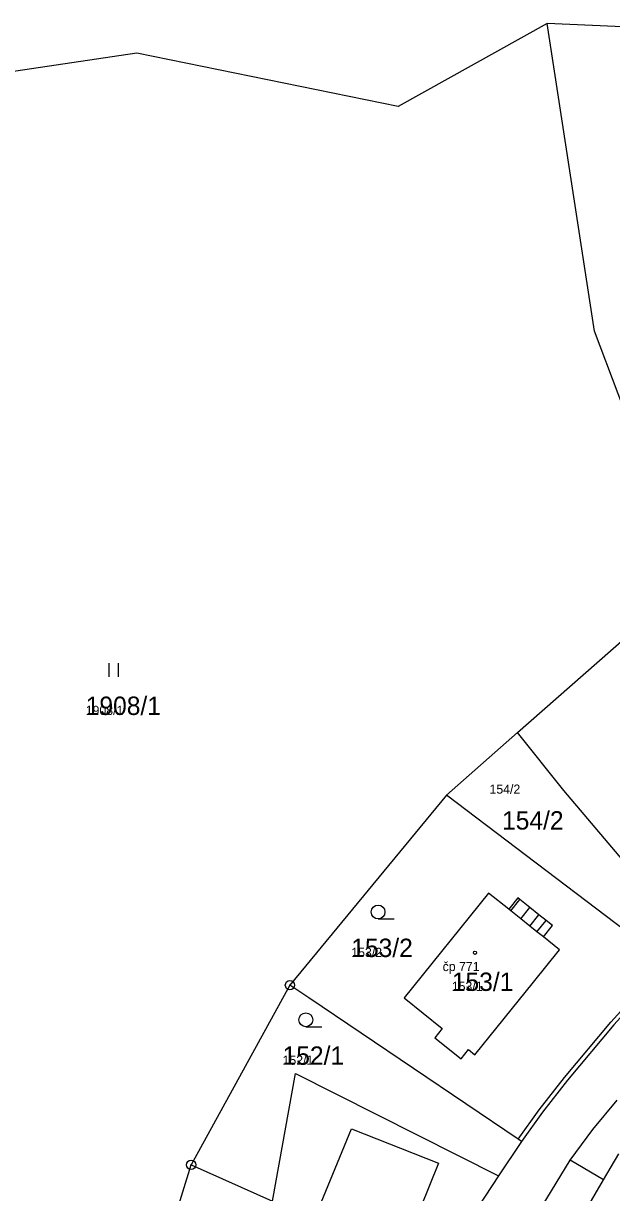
# Model space of a CAD drawing. Extents: x -763628 to -761565, y -976033 to -973833.
# Drawn here: x -762719.4 to -762655.5, y -974691 to -974563.8 of the extents above; entities that cross this region are included whole.
import ezdxf

# ---------------------------------------------------------------- set-up
doc = ezdxf.new("R2010")
doc.units = 0
for name, color, linetype in [('KN_cisla parcel 1000', 7, 'Continuous'), ('KN_cisla parcel 500', 7, 'Continuous'), ('KN_cisla popisna 500', 7, 'Continuous'), ('KN_hranice parcel', 7, 'Continuous'), ('KN_vnitrni kresba parcel', 7, 'Continuous'), ('KN_znacky bodu BP', 7, 'Continuous'), ('KN_znacky budov', 7, 'Continuous'), ('KN_znacky kultur', 7, 'Continuous')]:
    doc.layers.add(name, color=color, linetype=linetype)

msp = doc.modelspace()

# ---------------------------------------------------------------- linework, layer by layer
at = {"layer": 'KN_hranice parcel'}
for p, q in [((-762647.11, -974564.48), (-762662.48, -974563.76)), ((-762665.72, -974640.94), (-762649.29, -974626.49)), ((-762673.44, -974647.74), (-762665.72, -974640.94)), ((-762673.44, -974647.74), (-762690.45, -974668.42)), ((-762690.45, -974668.42), (-762701.19, -974687.98)), ((-762665.27, -974685.45), (-762667.76, -974689.19)), ((-762706.24, -974704.41), (-762701.19, -974687.98)), ((-762701.19, -974687.98), (-762692.34, -974691.93))]:
    msp.add_line(p, q, dxfattribs=at)
for points in [[(-762662.48, -974563.76), (-762678.69, -974572.8), (-762707.1, -974567.01), (-762730.02, -974570.4)], [(-762647.05, -974624.52), (-762657.34, -974597.25), (-762662.48, -974563.76)], [(-762647.23, -974663.13), (-762660.66, -974647.23), (-762665.72, -974640.94)], [(-762649.21, -974666.12), (-762649.57, -974665.85), (-762673.44, -974647.74)], [(-762665.45, -974659.11), (-762665.68, -974658.93), (-762666.66, -974660.15), (-762668.85, -974658.4), (-762678.03, -974669.82), (-762673.89, -974673.14), (-762674.69, -974674.14), (-762671.83, -974676.44), (-762671.03, -974675.44), (-762670.34, -974676), (-762663.96, -974668.09), (-762661.13, -974664.59), (-762662.9, -974663.17), (-762661.9, -974661.92), (-762662.6, -974661.4), (-762663.38, -974660.77), (-762664.38, -974659.97), (-762665.45, -974659.11)], [(-762649.21, -974666.12), (-762655.24, -974672.73), (-762660.27, -974678.77), (-762663, -974682.24), (-762665.27, -974685.45)], [(-762665.27, -974685.45), (-762665.64, -974685.19), (-762688.39, -974669.82), (-762690.45, -974668.42)], [(-762692.34, -974691.93), (-762689.85, -974678.03), (-762667.76, -974689.19)], [(-762663.53, -974693.31), (-762659.99, -974687.45), (-762657.52, -974684.12), (-762654.88, -974680.93)], [(-762683.74, -974684.07), (-762674.31, -974687.81), (-762676.24, -974692.65), (-762676.89, -974692.4), (-762678.6, -974696.71), (-762676.44, -974697.57), (-762677.4, -974699.98), (-762677.62, -974700.54), (-762679.09, -974699.96), (-762678.85, -974699.41), (-762679.51, -974699.17), (-762681.38, -974703.83), (-762690.43, -974700.28), (-762683.74, -974684.07)], [(-762667.76, -974689.19), (-762670, -974692.54), (-762673.55, -974700.34), (-762676.98, -974709.68), (-762677.22, -974710.65)]]:
    msp.add_lwpolyline(points, dxfattribs=at)
at = {"layer": 'KN_vnitrni kresba parcel'}
for p, q in [((-762666.43, -974660.34), (-762665.45, -974659.11)), ((-762665.36, -974661.19), (-762664.38, -974659.97)), ((-762666.43, -974660.34), (-762666.66, -974660.15)), ((-762665.36, -974661.19), (-762666.43, -974660.34)), ((-762664.37, -974661.99), (-762665.36, -974661.19)), ((-762664.37, -974661.99), (-762663.38, -974660.77)), ((-762663.59, -974662.62), (-762664.37, -974661.99)), ((-762663.59, -974662.62), (-762662.6, -974661.4)), ((-762662.9, -974663.17), (-762663.59, -974662.62)), ((-762655.58, -974672.44), (-762649.57, -974665.85)), ((-762660.61, -974678.48), (-762655.58, -974672.44)), ((-762663.37, -974681.98), (-762660.61, -974678.48)), ((-762665.64, -974685.19), (-762663.37, -974681.98)), ((-762656.35, -974689.59), (-762659.99, -974687.45)), ((-762656.35, -974689.59), (-762654.7, -974686.78)), ((-762659.81, -974695.49), (-762656.35, -974689.59))]:
    msp.add_line(p, q, dxfattribs=at)
at = {"layer": 'KN_znacky bodu BP'}
for centre, radius in [((-762690.45, -974668.42), 0.5), ((-762690.45, -974668.42), 0.0303), ((-762701.19, -974687.98), 0.5), ((-762701.19, -974687.98), 0.0303)]:
    msp.add_circle(centre, radius, dxfattribs=at)
at = {"layer": 'KN_znacky budov'}
msp.add_circle((-762670.33, -974664.9), 0.175, dxfattribs=at)
at = {"layer": 'KN_znacky kultur'}
for p, q in [((-762710.09, -974634.87), (-762710.09, -974633.37)), ((-762709.09, -974634.87), (-762709.09, -974633.37)), ((-762680.87, -974661.21), (-762679.12, -974661.21)), ((-762688.72, -974672.94), (-762686.97, -974672.94))]:
    msp.add_line(p, q, dxfattribs=at)
for centre in [(-762680.87, -974660.46), (-762688.72, -974672.19)]:
    msp.add_circle(centre, 0.75, dxfattribs=at)

# ---------------------------------------------------------------- texts
at = {"layer": 'KN_cisla parcel 1000'}
for s, p in [('1908/1', (-762712.65, -974639.02)), ('154/2', (-762667.39, -974651.49)), ('153/2', (-762683.78, -974665.36)), ('153/1', (-762672.85, -974669.05)), ('152/1', (-762691.25, -974677.09))]:
    msp.add_text(s, height=2, dxfattribs=at).set_placement(p)
at = {"layer": 'KN_cisla parcel 500'}
for s, p in [('1908/1', (-762712.65, -974639.02)), ('154/2', (-762668.75, -974647.59)), ('153/2', (-762683.78, -974665.36)), ('153/1', (-762672.85, -974669.05)), ('152/1', (-762691.25, -974677.09))]:
    msp.add_text(s, height=1, dxfattribs=at).set_placement(p)
at = {"layer": 'KN_cisla popisna 500'}
msp.add_text('čp 771', height=1, dxfattribs=at).set_placement((-762673.85, -974666.89))

doc.saveas('drawing.dxf')
